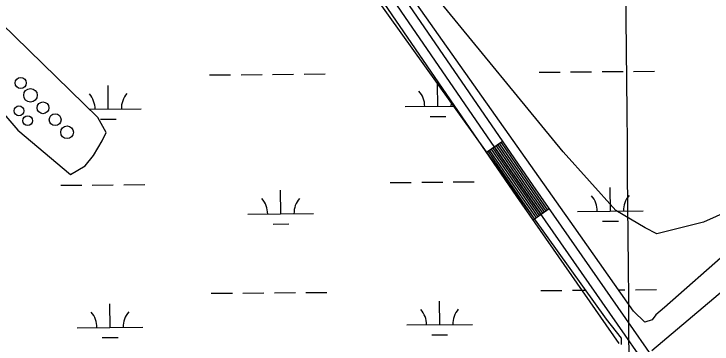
# Model space of a CAD drawing. Extents: x 3568792 to 3606828, y 529143 to 554785.
# Drawn here: x 3585856 to 3586919, y 548892 to 549394 of the extents above; entities that cross this region are included whole.
import ezdxf

# ---------------------------------------------------------------- set-up
doc = ezdxf.new("R2010")
doc.units = 0
for name, color, linetype in [('V-DOMW-TANK', 7, 'Continuous'), ('V-GRID-MAJR', 7, 'Continuous'), ('V-ROAD-CNTR', 7, 'Continuous'), ('V-SITE-VEGE', 7, 'Continuous'), ('V-WETL-SWMP', 7, 'Continuous')]:
    doc.layers.add(name, color=color, linetype=linetype)

msp = doc.modelspace()

# ---------------------------------------------------------------- linework, layer by layer
at = {"layer": 'V-DOMW-TANK'}
for centre, radius in [((3585866.432228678, 549289.33439502), 8.46273634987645), ((3585881.239199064, 549270.58943251), 10.344035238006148), ((3585863.7632340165, 549246.8894799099), 7.538088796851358), ((3585900.29116096, 549251.5304706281), 8.982785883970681), ((3585877.0212075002, 549231.852509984), 7.5374562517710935), ((3585918.8401238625, 549233.3945068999), 9.04469307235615), ((3585936.952087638, 549214.301545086), 9.693135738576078)]:
    msp.add_circle(centre, radius, dxfattribs=at)
at = {"layer": 'V-GRID-MAJR'}
msp.add_spline([(3586912.77, 534664.873), (3586861.669, 540722.205), (3586810.539, 546783.005), (3586759.409, 552843.8200000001), (3586759.38, 552847.2710000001)], degree=3, dxfattribs=at)
at = {"layer": 'V-ROAD-CNTR'}
for p, q in [((3586600.2417610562, 549200.1635733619), (3586575.49981054, 549183.1976072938)), ((3586671.127619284, 549097.3357790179), (3586646.506668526, 549080.1948132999))]:
    msp.add_line(p, q, dxfattribs=at)
for points in [[(3586218.513524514, 549756.8544599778), (3586646.1206692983, 549133.256707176), (3586971.5510184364, 548665.802642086), (3587302.336356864, 548181.11661146), (3587640.9106797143, 547689.1975952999), (3587938.040085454, 547249.832474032)], [(3587925.6151103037, 547241.4294908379), (3587628.5197044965, 547680.7436122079), (3587289.96338161, 548172.6366284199), (3586959.2010431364, 548657.289659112), (3586633.7796939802, 549124.7297242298), (3586206.1425492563, 549748.371476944)], [(3586193.771573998, 549739.8884939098), (3586621.438718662, 549116.2027412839), (3586777.223407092, 548892.431188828)], [(3586585.3967907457, 549189.9835937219), (3586631.311698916, 549123.02472764), (3586656.3546488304, 549087.0517995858)], [(3586587.870785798, 549191.680590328), (3586633.7796939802, 549124.7297242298), (3586658.8166439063, 549088.7657961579)], [(3586590.3447808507, 549193.3775869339), (3586636.247689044, 549126.4347208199), (3586661.2786389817, 549090.4797927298)], [(3586592.818775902, 549195.0735835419), (3586638.715684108, 549128.1407174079), (3586663.740634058, 549092.1937893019)], [(3586595.293770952, 549196.770580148), (3586641.18467917, 549129.8457139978), (3586666.202629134, 549093.9077858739)], [(3586597.767766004, 549198.466576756), (3586643.6526742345, 549131.550710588), (3586668.6646242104, 549095.6217824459)], [(3586577.973805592, 549184.8946038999), (3586623.906713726, 549117.9087378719), (3586648.968663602, 549081.9098098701)], [(3586580.447800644, 549186.590600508), (3586626.37470879, 549119.6137344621), (3586651.430658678, 549083.623806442)], [(3586582.9227956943, 549188.2875971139), (3586628.843703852, 549121.318731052), (3586653.8926537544, 549085.3378030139)]]:
    msp.add_lwpolyline(points, dxfattribs=at)
at = {"layer": 'V-SITE-VEGE'}
for p, q in [((3586692.556, 549184.304), (3586452.109, 549478.385)), ((3586772.703, 549095.187), (3586692.556, 549184.304)), ((3586986.434, 549113.011), (3586906.2830000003, 549077.366)), ((3586817.23, 549068.455), (3586772.703, 549095.187)), ((3586906.2830000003, 549077.366), (3586835.042, 549059.542)), ((3586835.042, 549059.542), (3586817.23, 549068.455))]:
    msp.add_line(p, q, dxfattribs=at)
at = {"layer": 'V-WETL-SWMP'}
for p, q in [((3586709.083963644, 549069.9580026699), (3586469.6509725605, 549409.3110020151)), ((3586751.713375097, 549306.580176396), (3586783.7122359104, 549306.850124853)), ((3586799.711666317, 549306.9850990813), (3586831.7105271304, 549307.2550475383)), ((3586153.8264509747, 549301.5363066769), (3586185.8253122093, 549301.8062551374)), ((3586201.8247428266, 549301.9412293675), (3586233.8236040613, 549302.2111778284)), ((3586249.8230346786, 549302.3461520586), (3586281.8218959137, 549302.6161005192)), ((3586297.821326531, 549302.7510747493), (3586329.8201877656, 549303.0210232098)), ((3586655.7167926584, 549305.7703310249), (3586687.7156534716, 549306.0402794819)), ((3586703.715083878, 549306.1752537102), (3586735.7139446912, 549306.4452021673)), ((3585999.6680059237, 549249.4919913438), (3585999.364314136, 549285.4907102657)), ((3586501.5581448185, 549253.7260317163), (3586501.2697405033, 549287.9126191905)), ((3586451.559924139, 549253.3042372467), (3586525.6100660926, 549253.9289382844)), ((3585970.7821832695, 549249.2483050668), (3586049.6662266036, 549249.9137858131)), ((3587189.834947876, 549250.9460038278), (3586846.7109586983, 548947.4130030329)), ((3585987.798607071, 549233.9603097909), (3586011.7977529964, 549234.1627711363)), ((3586489.6887459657, 549238.1943501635), (3586513.6878918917, 549238.3968115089)), ((3586429.12652799, 549137.6788776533), (3586461.125389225, 549137.9488261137)), ((3586477.1248198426, 549138.0838003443), (3586509.1236810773, 549138.3537488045)), ((3586525.1231116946, 549138.4887230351), (3586557.1219729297, 549138.7586714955)), ((3585927.236389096, 549133.4448372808), (3585959.235250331, 549133.7147857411)), ((3585975.2346809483, 549133.8497599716), (3586007.233542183, 549134.119708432)), ((3586023.2329728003, 549134.2546826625), (3586055.231834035, 549134.5246311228)), ((3586764.3504923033, 549094.075220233), (3586764.046800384, 549130.073939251)), ((3586262.4601512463, 549089.8411964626), (3586262.1564594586, 549125.839915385)), ((3586714.3522722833, 549093.6534257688), (3586814.348712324, 549094.4970146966)), ((3586212.461930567, 549089.419401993), (3586312.4583719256, 549090.262990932)), ((3586250.5907523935, 549074.3095149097), (3586274.5898983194, 549074.5119762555)), ((3586752.4810936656, 549078.5435386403), (3586776.480239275, 549078.7459999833)), ((3586799.5779602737, 548941.7580029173), (3586709.083963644, 549069.9580026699)), ((3586827.281979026, 548881.7660015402), (3586997.9099736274, 549025.8290019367)), ((3586156.632858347, 548968.873145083), (3586188.631719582, 548969.1430935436)), ((3586204.631150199, 548969.2780677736), (3586236.6300114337, 548969.5480162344)), ((3586252.629442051, 548969.6829904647), (3586284.6283032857, 548969.9529389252)), ((3586300.627733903, 548970.0879131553), (3586332.6265951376, 548970.357861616)), ((3586658.522997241, 548973.1071854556), (3586690.5218584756, 548973.3771339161)), ((3586706.521289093, 548973.5121081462), (3586726.334891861, 548973.6792594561)), ((3586776.745161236, 548974.1045114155), (3586786.5186445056, 548974.1869623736)), ((3586802.518074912, 548974.3219366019), (3586834.516935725, 548974.5918850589)), ((3586504.364552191, 548921.0628701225), (3586504.0608604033, 548957.0615890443)), ((3586002.4744132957, 548916.8288297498), (3586002.170721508, 548952.8275486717)), ((3586846.7109586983, 548947.4130030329), (3586833.513959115, 548936.1020030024)), ((3586816.54595966, 548924.7900029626), (3586799.5779602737, 548941.7580029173)), ((3586833.513959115, 548936.1020030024), (3586827.8579592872, 548928.5600029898)), ((3586827.8579592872, 548928.5600029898), (3586816.54595966, 548924.7900029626)), ((3585952.4761926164, 548916.4070352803), (3586052.4726339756, 548917.2506242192)), ((3586454.366331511, 548920.6410756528), (3586554.3627728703, 548921.4846645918)), ((3586492.4951533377, 548905.5311885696), (3586516.4942992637, 548905.733649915)), ((3585990.6050144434, 548901.297148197), (3586014.604160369, 548901.4996095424))]:
    msp.add_line(p, q, dxfattribs=at)
for points in [[(3586390.003, 549443.262), (3586758.093, 548929.339), (3586780.489, 548900.544), (3586780.489, 548890.946)], [(3585782.2630000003, 549310.073), (3585862.2490000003, 549217.289), (3585942.235, 549150.101), (3585964.632, 549162.899), (3585977.429, 549178.8960000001), (3585990.227, 549201.292), (3585996.626, 549214.09), (3585983.828, 549236.486), (3585836.654, 549380.461)]]:
    msp.add_lwpolyline(points, dxfattribs=at)
for centre, radius, start, end in [((3586446.31316923, 549253.7347947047), 35.24628790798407, 359.71152653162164, 41.25518486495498), ((3585944.4230303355, 549249.500754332), 35.24628790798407, 359.71152653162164, 41.25518486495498), ((3586054.904970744, 549250.4328009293), 35.246287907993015, 139.71152352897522, 181.25518186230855), ((3586556.7951096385, 549254.666841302), 35.246287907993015, 172.62369664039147, 181.25518186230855), ((3586709.105517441, 549094.0839832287), 35.24628790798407, 359.71152651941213, 41.25518485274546), ((3586819.587456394, 549095.0160298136), 35.246287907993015, 139.71152354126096, 181.25518187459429), ((3586207.215175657, 549089.849959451), 35.24628790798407, 359.71152653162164, 41.25518486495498), ((3586317.6971160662, 549090.7820060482), 35.246287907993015, 139.71152352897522, 181.25518186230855), ((3585947.2294377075, 548916.8375927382), 35.24628790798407, 359.71152653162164, 41.25518486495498), ((3586057.711378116, 548917.7696393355), 35.246287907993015, 139.71152352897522, 181.25518186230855), ((3586449.1195766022, 548921.0716331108), 35.24628790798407, 359.71152653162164, 41.25518486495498), ((3586559.601517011, 548922.003679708), 35.246287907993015, 139.71152352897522, 181.25518186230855)]:
    msp.add_arc(centre, radius, start, end, dxfattribs=at)

doc.saveas('drawing.dxf')
